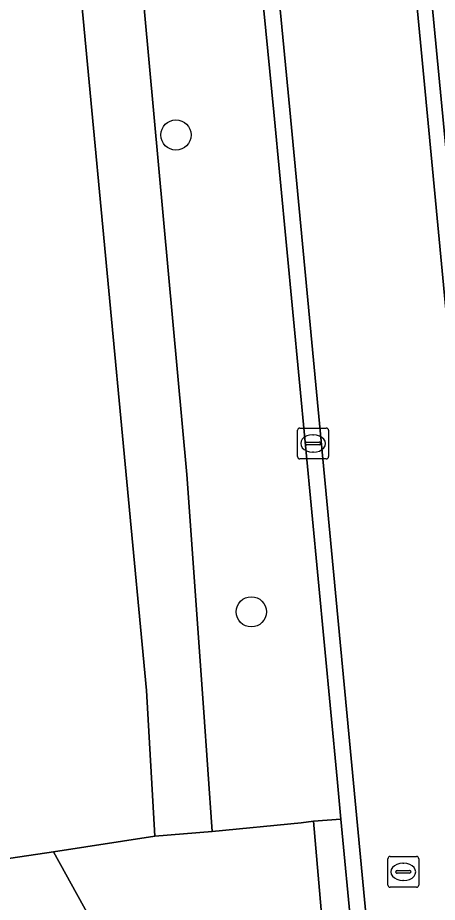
# Model space of a CAD drawing. Extents: x 162661 to 163484, y 380247 to 381230.
# Drawn here: x 163110.36 to 163123.93, y 380537.2 to 380565.84 of the extents above; entities that cross this region are included whole.
import ezdxf

# ---------------------------------------------------------------- set-up
doc = ezdxf.new("R2010")
doc.units = 0
for name, color, linetype in [('IMGEO_Boom', 7, 'Continuous'), ('IMGEO_Erf', 7, 'Continuous'), ('IMGEO_Groenvoorziening', 7, 'Continuous'), ('IMGEO_Kolk', 7, 'Continuous'), ('IMGEO_Rijbaan_lokaal_gesloten', 7, 'Continuous'), ('IMGEO_Rijbaan_lokaal_open', 7, 'Continuous'), ('IMGEO_Rioolput', 7, 'Continuous'), ('IMGEO_Voetpad_open', 7, 'Continuous')]:
    doc.layers.add(name, color=color, linetype=linetype)

msp = doc.modelspace()

# ---------------------------------------------------------------- linework, layer by layer
at = {"layer": 'IMGEO_Boom'}
for centre in [(163115.479, 380562.047), (163117.917, 380546.609)]:
    msp.add_circle(centre, 0.489, dxfattribs=at)
at = {"layer": 'IMGEO_Erf'}
msp.add_lwpolyline([(163110.709, 380584.612), (163108.503, 380584.435), (163071.752, 380581.021), (163070.867, 380590.166), (163070.497, 380590.125), (163042.074, 380586.977), (163046.628, 380523.045), (163076.447, 380526.277), (163075.37, 380533.477), (163111.52, 380538.838), (163114.801, 380539.349), (163114.529, 380544.063)], close=True, dxfattribs=at)
at = {"layer": 'IMGEO_Groenvoorziening'}
for points in [[(163126.056, 380542.381), (163127.306, 380542.54), (163127.442, 380541.099), (163129.583, 380541.311), (163129.298, 380544.025), (163125.358, 380585.946), (163122.352, 380585.666), (163121.91, 380585.617)], [(163118.648, 380562.791), (163116.594, 380583.646), (163116.457, 380585.073), (163115.536, 380584.999), (163115.238, 380584.975), (163112.749, 380584.775), (163112.787, 380584.332), (163115.831, 380551.057), (163116.369, 380543.507), (163116.65, 380539.499), (163119.528, 380539.777), (163119.93, 380539.834), (163120.812, 380539.9), (163120.693, 380541.2)]]:
    msp.add_lwpolyline(points, close=True, dxfattribs=at)
at = {"layer": 'IMGEO_Kolk'}
for p, q in [((163119.415, 380551.633), (163119.415, 380552.485)), ((163119.49, 380552.559), (163120.342, 380552.559)), ((163120.416, 380552.485), (163120.416, 380551.633)), ((163119.903, 380552.339), (163119.928, 380552.339)), ((163119.674, 380552.053), (163119.674, 380552.065)), ((163120.112, 380552.016), (163119.714, 380552.016)), ((163119.717, 380552.102), (163120.115, 380552.102)), ((163120.158, 380552.065), (163120.158, 380552.053)), ((163120.342, 380551.559), (163119.49, 380551.559)), ((163119.926, 380551.779), (163119.901, 380551.779))]:
    msp.add_line(p, q, dxfattribs=at)
for points in [[(163119.415, 380551.633), (163119.415, 380552.485)], [(163119.49, 380552.559), (163120.342, 380552.559)], [(163120.416, 380552.485), (163120.416, 380551.633)], [(163120.342, 380551.559), (163119.49, 380551.559)]]:
    msp.add_lwpolyline(points, dxfattribs=at)
for centre, radius, start, end in [((163119.492, 380552.483), 0.0765, 91.552, 178.448), ((163119.492, 380552.483), 0.0765, 91.552, 178.448), ((163120.34, 380552.483), 0.0765, 1.552, 88.448), ((163120.34, 380552.483), 0.0765, 1.552, 88.448), ((163119.714, 380552.062), 0.0403, 85.8775, 175.7526), ((163119.711, 380552.052), 0.0366, 178.938, 274.7102), ((163120.115, 380552.059), 0.043, 264.8664, 352.4533), ((163120.119, 380552.064), 0.0386, 1.7309, 96.639), ((163119.492, 380551.635), 0.0765, 181.552, 268.448), ((163119.492, 380551.635), 0.0765, 181.552, 268.448), ((163120.34, 380551.635), 0.0765, 271.552, 358.448), ((163120.34, 380551.635), 0.0765, 271.552, 358.448)]:
    msp.add_arc(centre, radius, start, end, dxfattribs=at)
for centre, major_axis, ratio, start_param, end_param in [((163119.902, 380552.059), (-0.387, 0.002), 0.722429, 4.712389, 7.853982), ((163119.927, 380552.059), (-0.39, 0.002), 0.717154, 1.570796, 4.712389)]:
    msp.add_ellipse(centre, major_axis=major_axis, ratio=ratio, start_param=start_param, end_param=end_param, dxfattribs=at)
at = {"layer": 'IMGEO_Rijbaan_lokaal_gesloten'}
for points in [[(163115.266, 380631.188), (163112.623, 380630.934), (163115.178, 380604.321), (163119.159, 380562.859), (163123.634, 380515.495), (163127.457, 380475.027), (163128.535, 380462.939), (163130.094, 380442.435), (163131.714, 380441.004)], [(163123.524, 380563.677), (163117.274, 380629.188), (163115.613, 380630.561)], [(163134.009, 380429.495), (163135.387, 380431.171), (163134.334, 380445.392), (163131.43, 380480.159), (163128.125, 380515.07), (163123.524, 380563.677)]]:
    msp.add_lwpolyline(points, dxfattribs=at)
at = {"layer": 'IMGEO_Rijbaan_lokaal_open'}
for points in [[(163117.274, 380629.188), (163123.524, 380563.677), (163128.125, 380515.07), (163131.43, 380480.159), (163134.334, 380445.392), (163135.387, 380431.171)], [(163135.779, 380432.484), (163134.109, 380454.512), (163133.966, 380455.91), (163133.761, 380459.516), (163132.577, 380472.694), (163132.269, 380476.314), (163132.145, 380477.643), (163128.255, 380519.377), (163128.05, 380520.776), (163127.711, 380524.427), (163126.527, 380537.391), (163126.18, 380540.991), (163126.056, 380542.381), (163121.91, 380585.617), (163121.722, 380587.592), (163118.555, 380620.891), (163118.209, 380624.528), (163117.881, 380627.983)], [(163119.159, 380562.859), (163115.178, 380604.321), (163114.616, 380604.267), (163114.948, 380600.812), (163116.125, 380588.535), (163116.457, 380585.073), (163116.594, 380583.646), (163118.648, 380562.791), (163120.693, 380541.2), (163120.812, 380539.9), (163121.174, 380536.166), (163122.304, 380524.006), (163122.656, 380520.415), (163122.745, 380518.996), (163126.812, 380476.425), (163126.963, 380475.043), (163127.303, 380471.425), (163128.296, 380459.266), (163128.599, 380455.668), (163128.717, 380454.219), (163129.483, 380443.709)], [(163130.094, 380442.435), (163128.535, 380462.939), (163127.457, 380475.027), (163123.634, 380515.495), (163119.159, 380562.859)], [(163080.455, 380531.2), (163111.271, 380535.771), (163113.065, 380536.043), (163111.52, 380538.838), (163075.37, 380533.477), (163076.447, 380526.277), (163076.715, 380524.487), (163077.925, 380516.403), (163113.341, 380519.572), (163114.316, 380522.668), (163113.039, 380522.567), (163082.382, 380519.854)]]:
    msp.add_lwpolyline(points, dxfattribs=at)
msp.add_lwpolyline([(163119.93, 380539.834), (163119.528, 380539.777), (163116.65, 380539.499), (163114.801, 380539.349), (163111.52, 380538.838), (163113.065, 380536.043), (163113.114, 380535.451), (163114.958, 380535.616), (163120.258, 380536.089)], close=True, dxfattribs=at)
at = {"layer": 'IMGEO_Rioolput'}
for p, q in [((163122.409, 380538.69), (163123.261, 380538.69)), ((163122.334, 380537.764), (163122.334, 380538.616)), ((163122.822, 380538.47), (163122.847, 380538.47)), ((163123.335, 380538.616), (163123.335, 380537.764)), ((163122.593, 380538.184), (163122.593, 380538.196)), ((163123.031, 380538.147), (163122.633, 380538.147)), ((163122.636, 380538.233), (163123.034, 380538.233)), ((163123.077, 380538.196), (163123.077, 380538.184)), ((163122.845, 380537.91), (163122.82, 380537.91)), ((163123.261, 380537.69), (163122.409, 380537.69))]:
    msp.add_line(p, q, dxfattribs=at)
for points in [[(163122.409, 380538.69), (163123.261, 380538.69)], [(163122.334, 380537.764), (163122.334, 380538.616)], [(163123.335, 380538.616), (163123.335, 380537.764)], [(163123.261, 380537.69), (163122.409, 380537.69)]]:
    msp.add_lwpolyline(points, dxfattribs=at)
for centre, radius, start, end in [((163122.411, 380538.614), 0.0765, 91.552, 178.448), ((163122.411, 380538.614), 0.0765, 91.552, 178.448), ((163123.259, 380538.614), 0.0765, 1.552, 88.448), ((163123.259, 380538.614), 0.0765, 1.552, 88.448), ((163122.633, 380538.193), 0.0403, 85.8775, 175.7526), ((163122.63, 380538.183), 0.0366, 178.938, 274.7102), ((163123.034, 380538.19), 0.043, 264.8664, 352.4533), ((163123.038, 380538.195), 0.0386, 1.7309, 96.639), ((163122.411, 380537.766), 0.0765, 181.552, 268.448), ((163122.411, 380537.766), 0.0765, 181.552, 268.448), ((163123.259, 380537.766), 0.0765, 271.552, 358.448), ((163123.259, 380537.766), 0.0765, 271.552, 358.448)]:
    msp.add_arc(centre, radius, start, end, dxfattribs=at)
for centre, major_axis, ratio, start_param, end_param in [((163122.821, 380538.19), (-0.387, 0.002), 0.722429, 4.712389, 7.853982), ((163122.846, 380538.19), (-0.39, 0.002), 0.717154, 1.570796, 4.712389)]:
    msp.add_ellipse(centre, major_axis=major_axis, ratio=ratio, start_param=start_param, end_param=end_param, dxfattribs=at)
at = {"layer": 'IMGEO_Voetpad_open'}
for points in [[(163112.787, 380584.332), (163112.749, 380584.775), (163110.709, 380584.612), (163114.529, 380544.063), (163114.801, 380539.349), (163116.65, 380539.499), (163116.369, 380543.507), (163115.831, 380551.057)], [(163121.174, 380536.166), (163120.812, 380539.9), (163119.93, 380539.834), (163120.258, 380536.089)]]:
    msp.add_lwpolyline(points, close=True, dxfattribs=at)

doc.saveas('drawing.dxf')
